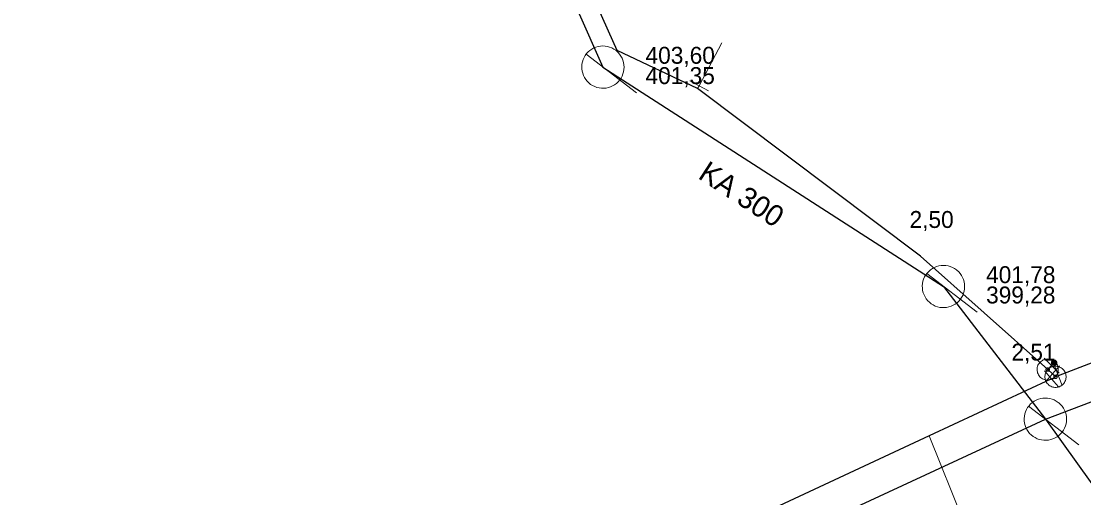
# Model space of a CAD drawing. Extents: x -809028 to -807737, y -990545 to -989489.
# Drawn here: x -808808.6 to -808758.4, y -990016.5 to -989994 of the extents above; entities that cross this region are included whole.
import ezdxf

# ---------------------------------------------------------------- set-up
doc = ezdxf.new("R2010")
doc.units = 0
doc.header["$LTSCALE"] = 0.32
for name, color, linetype, lineweight in [('1', 7, 'Continuous', 13), ('13', 7, 'Continuous', 13), ('14', 7, 'Continuous', 25), ('17', 7, 'Continuous', 25), ('22', 7, 'Continuous', 13), ('34', 7, 'Continuous', 13), ('47', 7, 'Continuous', 13), ('9', 7, 'Continuous', 13)]:
    doc.layers.add(name, color=color, linetype=linetype, lineweight=lineweight)

msp = doc.modelspace()

# ---------------------------------------------------------------- linework, layer by layer
at = {"layer": '13'}
for p, q in [((-808776.569, -989997.009), (-808775.5, -989994.98)), ((-808765.697, -990013.552), (-808761.384, -990024.342))]:
    msp.add_line(p, q, dxfattribs=at)
at = {"layer": '14', "lineweight": 13}
for p, q in [((-808776.64, -989997.14), (-808776.569, -989997.009)), ((-808759.805, -990010.099), (-808759.925, -990010.238)), ((-808760.108, -990010.425), (-808759.925, -990010.238)), ((-808760.108, -990010.425), (-808759.879, -990010.629)), ((-808759.879, -990010.629), (-808759.739, -990010.769)), ((-808759.739, -990010.769), (-808759.931, -990010.868)), ((-808759.609, -990010.719), (-808759.739, -990010.769))]:
    msp.add_line(p, q, dxfattribs=at)
at = {"layer": '14'}
for p, q in [((-808760.219, -990012.77), (-808740.319, -990005.25)), ((-808765.029, -990006.5), (-808760.219, -990012.77)), ((-808777.819, -990020.93), (-808760.219, -990012.77)), ((-808760.219, -990012.77), (-808747.052, -990031.188))]:
    msp.add_line(p, q, dxfattribs=at)
msp.add_lwpolyline([(-808792.603, -989970.2), (-808781.109, -989996.129), (-808765.029, -990006.5)], dxfattribs=at)
at = {"layer": '17'}
for points in [[(-808760.108, -990010.425), (-808766.12, -990005.07), (-808776.64, -989997.14), (-808780.43, -989995.34), (-808791.809, -989969.899), (-808796.949, -989954.139)], [(-808694.569, -989996.689), (-808703.28, -989996.219), (-808703.6, -989996.23), (-808719.27, -989996.739), (-808731.614, -990000.101), (-808735.57, -990001.18), (-808741.52, -990003.39), (-808746.23, -990005.12), (-808756.949, -990009.69), (-808759.609, -990010.719)], [(-808759.931, -990010.868), (-808759.967, -990010.886), (-808765.697, -990013.552), (-808773.489, -990017.19), (-808786.66, -990022.489), (-808787.14, -990022.68), (-808797.739, -990026.92), (-808808.079, -990031.21), (-808813.62, -990033.649), (-808816.68, -990034.879), (-808826.25, -990038.68), (-808833.949, -990042.01), (-808853.449, -990050.44), (-808861.41, -990053.69), (-808874.829, -990059.1), (-808884.109, -990063.09), (-808885.989, -990063.91)]]:
    msp.add_lwpolyline(points, dxfattribs=at)
at = {"layer": '22'}
for p, q in [((-808779.52, -989997.344), (-808781.902, -989995.521)), ((-808763.44, -990007.715), (-808765.822, -990005.892)), ((-808758.63, -990013.985), (-808761.012, -990012.162))]:
    msp.add_line(p, q, dxfattribs=at)
for points in [[(-808780.5, -989995.335), (-808780.59, -989995.273), (-808780.687, -989995.222), (-808780.79, -989995.181), (-808780.894, -989995.152), (-808781.003, -989995.134), (-808781.112, -989995.129), (-808781.222, -989995.135), (-808781.329, -989995.154), (-808781.435, -989995.184), (-808781.536, -989995.225), (-808781.632, -989995.277), (-808781.722, -989995.34), (-808781.805, -989995.412), (-808781.879, -989995.492), (-808781.944, -989995.581), (-808781.999, -989995.675), (-808782.044, -989995.775), (-808782.077, -989995.88), (-808782.098, -989995.987), (-808782.108, -989996.095), (-808782.105, -989996.206), (-808782.091, -989996.314), (-808782.064, -989996.421), (-808782.027, -989996.523), (-808781.979, -989996.621), (-808781.919, -989996.713), (-808781.85, -989996.799), (-808781.773, -989996.876), (-808781.687, -989996.944), (-808781.594, -989997.002), (-808781.496, -989997.051), (-808781.393, -989997.087), (-808781.287, -989997.113), (-808781.178, -989997.127), (-808781.068, -989997.128), (-808780.96, -989997.118), (-808780.852, -989997.096), (-808780.748, -989997.062), (-808780.648, -989997.017), (-808780.554, -989996.961), (-808780.466, -989996.896), (-808780.386, -989996.821), (-808780.315, -989996.737), (-808780.253, -989996.647), (-808780.202, -989996.55), (-808780.161, -989996.449), (-808780.132, -989996.344), (-808780.114, -989996.235), (-808780.108, -989996.126), (-808780.114, -989996.017), (-808780.132, -989995.909), (-808780.163, -989995.803), (-808780.203, -989995.702), (-808780.256, -989995.606), (-808780.318, -989995.516), (-808780.39, -989995.433), (-808780.471, -989995.359)], [(-808764.42, -990005.706), (-808764.51, -990005.644), (-808764.607, -990005.593), (-808764.71, -990005.552), (-808764.814, -990005.523), (-808764.923, -990005.505), (-808765.032, -990005.5), (-808765.142, -990005.506), (-808765.249, -990005.525), (-808765.355, -990005.555), (-808765.456, -990005.596), (-808765.552, -990005.648), (-808765.642, -990005.711), (-808765.725, -990005.783), (-808765.799, -990005.863), (-808765.864, -990005.952), (-808765.919, -990006.046), (-808765.964, -990006.146), (-808765.997, -990006.251), (-808766.018, -990006.358), (-808766.028, -990006.466), (-808766.025, -990006.577), (-808766.011, -990006.685), (-808765.984, -990006.792), (-808765.947, -990006.894), (-808765.899, -990006.992), (-808765.839, -990007.084), (-808765.77, -990007.17), (-808765.693, -990007.247), (-808765.607, -990007.315), (-808765.514, -990007.373), (-808765.416, -990007.422), (-808765.313, -990007.458), (-808765.207, -990007.484), (-808765.098, -990007.498), (-808764.988, -990007.499), (-808764.88, -990007.489), (-808764.772, -990007.467), (-808764.668, -990007.433), (-808764.568, -990007.388), (-808764.474, -990007.332), (-808764.386, -990007.267), (-808764.306, -990007.192), (-808764.235, -990007.108), (-808764.173, -990007.018), (-808764.122, -990006.921), (-808764.081, -990006.82), (-808764.052, -990006.715), (-808764.034, -990006.606), (-808764.028, -990006.497), (-808764.034, -990006.388), (-808764.052, -990006.28), (-808764.083, -990006.174), (-808764.123, -990006.073), (-808764.176, -990005.977), (-808764.238, -990005.887), (-808764.31, -990005.804), (-808764.391, -990005.73)], [(-808759.61, -990011.976), (-808759.7, -990011.914), (-808759.797, -990011.863), (-808759.9, -990011.822), (-808760.004, -990011.793), (-808760.113, -990011.775), (-808760.222, -990011.77), (-808760.332, -990011.776), (-808760.439, -990011.795), (-808760.545, -990011.825), (-808760.646, -990011.866), (-808760.742, -990011.918), (-808760.832, -990011.981), (-808760.915, -990012.053), (-808760.989, -990012.133), (-808761.054, -990012.222), (-808761.109, -990012.316), (-808761.154, -990012.416), (-808761.187, -990012.521), (-808761.208, -990012.628), (-808761.218, -990012.736), (-808761.215, -990012.847), (-808761.201, -990012.955), (-808761.174, -990013.062), (-808761.137, -990013.164), (-808761.089, -990013.262), (-808761.029, -990013.354), (-808760.96, -990013.44), (-808760.883, -990013.517), (-808760.797, -990013.585), (-808760.704, -990013.643), (-808760.606, -990013.692), (-808760.503, -990013.728), (-808760.397, -990013.754), (-808760.288, -990013.768), (-808760.178, -990013.769), (-808760.07, -990013.759), (-808759.962, -990013.737), (-808759.858, -990013.703), (-808759.758, -990013.658), (-808759.664, -990013.602), (-808759.576, -990013.537), (-808759.496, -990013.462), (-808759.425, -990013.378), (-808759.363, -990013.288), (-808759.312, -990013.191), (-808759.271, -990013.09), (-808759.242, -990012.985), (-808759.224, -990012.876), (-808759.218, -990012.767), (-808759.224, -990012.658), (-808759.242, -990012.55), (-808759.273, -990012.444), (-808759.313, -990012.343), (-808759.366, -990012.247), (-808759.428, -990012.157), (-808759.5, -990012.074), (-808759.581, -990012)]]:
    msp.add_lwpolyline(points, close=True, dxfattribs=at)
at = {"layer": '34'}
for p, q in [((-808777.009, -989996.772), (-808776.129, -989997.246)), ((-808760.281, -990009.887), (-808759.568, -990010.589)), ((-808760.258, -990010.49), (-808759.603, -990011.246)), ((-808759.546, -990010.255), (-808760.212, -990011.001)), ((-808759.79, -990010.252), (-808759.428, -990011.185))]:
    msp.add_line(p, q, dxfattribs=at)
at = {"layer": '47'}
for points in [[(-808759.734, -990010.757), (-808759.702, -990010.716), (-808759.673, -990010.672), (-808759.65, -990010.626), (-808759.631, -990010.577), (-808759.618, -990010.526), (-808759.61, -990010.474), (-808759.608, -990010.422), (-808759.611, -990010.37), (-808759.619, -990010.318), (-808759.633, -990010.268), (-808759.652, -990010.218), (-808759.677, -990010.172), (-808759.705, -990010.129), (-808759.738, -990010.088), (-808759.775, -990010.051), (-808759.816, -990010.019), (-808759.86, -990009.99), (-808759.907, -990009.967), (-808759.955, -990009.948), (-808760.006, -990009.935), (-808760.058, -990009.927), (-808760.111, -990009.925), (-808760.163, -990009.928), (-808760.214, -990009.936), (-808760.264, -990009.95), (-808760.314, -990009.969), (-808760.36, -990009.993), (-808760.403, -990010.022), (-808760.444, -990010.055), (-808760.481, -990010.092), (-808760.513, -990010.133), (-808760.542, -990010.177), (-808760.566, -990010.224), (-808760.584, -990010.272), (-808760.597, -990010.323), (-808760.605, -990010.375), (-808760.608, -990010.427), (-808760.605, -990010.479), (-808760.596, -990010.531), (-808760.582, -990010.581), (-808760.563, -990010.631), (-808760.54, -990010.677), (-808760.51, -990010.72), (-808760.477, -990010.761), (-808760.44, -990010.798), (-808760.399, -990010.83), (-808760.355, -990010.859), (-808760.309, -990010.882), (-808760.26, -990010.901), (-808760.209, -990010.914), (-808760.157, -990010.922), (-808760.106, -990010.924), (-808760.053, -990010.921), (-808760.001, -990010.913), (-808759.951, -990010.899), (-808759.901, -990010.88), (-808759.856, -990010.856), (-808759.812, -990010.827), (-808759.771, -990010.794)], [(-808759.384, -990011.121), (-808759.349, -990011.082), (-808759.318, -990011.039), (-808759.293, -990010.994), (-808759.271, -990010.946), (-808759.255, -990010.896), (-808759.245, -990010.845), (-808759.24, -990010.793), (-808759.24, -990010.741), (-808759.245, -990010.689), (-808759.256, -990010.637), (-808759.272, -990010.587), (-808759.295, -990010.54), (-808759.32, -990010.495), (-808759.351, -990010.452), (-808759.386, -990010.414), (-808759.425, -990010.379), (-808759.468, -990010.348), (-808759.514, -990010.322), (-808759.561, -990010.301), (-808759.611, -990010.285), (-808759.662, -990010.275), (-808759.715, -990010.269), (-808759.767, -990010.269), (-808759.819, -990010.275), (-808759.87, -990010.286), (-808759.92, -990010.302), (-808759.968, -990010.324), (-808760.012, -990010.35), (-808760.055, -990010.381), (-808760.093, -990010.416), (-808760.128, -990010.455), (-808760.159, -990010.498), (-808760.185, -990010.543), (-808760.206, -990010.591), (-808760.222, -990010.641), (-808760.233, -990010.692), (-808760.239, -990010.744), (-808760.238, -990010.796), (-808760.232, -990010.849), (-808760.221, -990010.9), (-808760.205, -990010.95), (-808760.184, -990010.997), (-808760.157, -990011.042), (-808760.126, -990011.085), (-808760.091, -990011.123), (-808760.052, -990011.158), (-808760.009, -990011.189), (-808759.965, -990011.215), (-808759.916, -990011.236), (-808759.866, -990011.252), (-808759.815, -990011.263), (-808759.764, -990011.268), (-808759.711, -990011.268), (-808759.659, -990011.262), (-808759.607, -990011.251), (-808759.557, -990011.235), (-808759.511, -990011.213), (-808759.465, -990011.187), (-808759.422, -990011.156)], [(-808760.046, -990010.479), (-808760.04, -990010.472), (-808760.036, -990010.465), (-808760.033, -990010.458), (-808760.03, -990010.45), (-808760.027, -990010.441), (-808760.026, -990010.433), (-808760.025, -990010.424), (-808760.026, -990010.416), (-808760.028, -990010.407), (-808760.03, -990010.399), (-808760.033, -990010.39), (-808760.037, -990010.383), (-808760.042, -990010.376), (-808760.046, -990010.369), (-808760.053, -990010.363), (-808760.06, -990010.357), (-808760.067, -990010.353), (-808760.074, -990010.35), (-808760.082, -990010.347), (-808760.091, -990010.344), (-808760.099, -990010.343), (-808760.108, -990010.342), (-808760.116, -990010.343), (-808760.126, -990010.344), (-808760.133, -990010.347), (-808760.142, -990010.35), (-808760.149, -990010.354), (-808760.156, -990010.359), (-808760.163, -990010.363), (-808760.169, -990010.37), (-808760.175, -990010.377), (-808760.179, -990010.384), (-808760.182, -990010.391), (-808760.185, -990010.399), (-808760.188, -990010.408), (-808760.189, -990010.416), (-808760.19, -990010.425), (-808760.189, -990010.433), (-808760.188, -990010.443), (-808760.185, -990010.45), (-808760.182, -990010.459), (-808760.178, -990010.466), (-808760.173, -990010.473), (-808760.169, -990010.48), (-808760.162, -990010.486), (-808760.155, -990010.492), (-808760.148, -990010.496), (-808760.141, -990010.499), (-808760.133, -990010.502), (-808760.124, -990010.505), (-808760.116, -990010.506), (-808760.107, -990010.507), (-808760.099, -990010.506), (-808760.09, -990010.504), (-808760.082, -990010.502), (-808760.073, -990010.499), (-808760.066, -990010.495), (-808760.059, -990010.49), (-808760.052, -990010.486)], [(-808759.68, -990010.826), (-808759.674, -990010.82), (-808759.67, -990010.813), (-808759.666, -990010.806), (-808759.662, -990010.798), (-808759.659, -990010.789), (-808759.658, -990010.781), (-808759.656, -990010.772), (-808759.656, -990010.764), (-808759.658, -990010.755), (-808759.659, -990010.747), (-808759.662, -990010.739), (-808759.666, -990010.731), (-808759.67, -990010.724), (-808759.674, -990010.717), (-808759.681, -990010.71), (-808759.687, -990010.704), (-808759.694, -990010.7), (-808759.701, -990010.696), (-808759.709, -990010.692), (-808759.718, -990010.689), (-808759.726, -990010.688), (-808759.735, -990010.686), (-808759.743, -990010.686), (-808759.752, -990010.687), (-808759.76, -990010.689), (-808759.768, -990010.692), (-808759.776, -990010.696), (-808759.783, -990010.7), (-808759.79, -990010.704), (-808759.797, -990010.711), (-808759.803, -990010.717), (-808759.807, -990010.724), (-808759.811, -990010.731), (-808759.815, -990010.739), (-808759.818, -990010.748), (-808759.82, -990010.755), (-808759.821, -990010.765), (-808759.821, -990010.773), (-808759.82, -990010.782), (-808759.818, -990010.79), (-808759.815, -990010.798), (-808759.811, -990010.806), (-808759.807, -990010.813), (-808759.803, -990010.82), (-808759.796, -990010.827), (-808759.79, -990010.833), (-808759.783, -990010.837), (-808759.776, -990010.841), (-808759.768, -990010.845), (-808759.759, -990010.848), (-808759.752, -990010.85), (-808759.742, -990010.851), (-808759.734, -990010.851), (-808759.725, -990010.849), (-808759.717, -990010.848), (-808759.709, -990010.845), (-808759.701, -990010.841), (-808759.694, -990010.837), (-808759.687, -990010.833)]]:
    msp.add_lwpolyline(points, close=True, dxfattribs=at)
at = {"layer": '9'}
for points in [[(-808759.931, -990010.099), (-808759.931, -990010.112), (-808759.929, -990010.125), (-808759.926, -990010.138), (-808759.921, -990010.15), (-808759.915, -990010.162), (-808759.908, -990010.173), (-808759.9, -990010.183), (-808759.89, -990010.193), (-808759.88, -990010.201), (-808759.869, -990010.208), (-808759.857, -990010.214), (-808759.845, -990010.219), (-808759.832, -990010.222), (-808759.819, -990010.224), (-808759.806, -990010.226), (-808759.793, -990010.225), (-808759.78, -990010.223), (-808759.767, -990010.22), (-808759.755, -990010.215), (-808759.743, -990010.209), (-808759.732, -990010.202), (-808759.722, -990010.194), (-808759.712, -990010.184), (-808759.704, -990010.174), (-808759.697, -990010.163), (-808759.691, -990010.151), (-808759.686, -990010.139), (-808759.683, -990010.126), (-808759.681, -990010.113), (-808759.679, -990010.1), (-808759.68, -990010.087), (-808759.682, -990010.074), (-808759.685, -990010.061), (-808759.69, -990010.049), (-808759.696, -990010.037), (-808759.703, -990010.026), (-808759.711, -990010.016), (-808759.721, -990010.006), (-808759.731, -990009.998), (-808759.742, -990009.991), (-808759.754, -990009.985), (-808759.766, -990009.98), (-808759.779, -990009.977), (-808759.792, -990009.975), (-808759.805, -990009.974), (-808759.818, -990009.974), (-808759.831, -990009.976), (-808759.844, -990009.979), (-808759.856, -990009.984), (-808759.868, -990009.99), (-808759.879, -990009.997), (-808759.889, -990010.005), (-808759.899, -990010.015), (-808759.907, -990010.025), (-808759.914, -990010.036), (-808759.92, -990010.048), (-808759.925, -990010.06), (-808759.928, -990010.073), (-808759.93, -990010.086)], [(-808759.911, -990010.099), (-808759.912, -990010.11), (-808759.91, -990010.121), (-808759.907, -990010.132), (-808759.903, -990010.142), (-808759.898, -990010.152), (-808759.892, -990010.161), (-808759.885, -990010.17), (-808759.877, -990010.178), (-808759.868, -990010.185), (-808759.859, -990010.191), (-808759.849, -990010.196), (-808759.839, -990010.2), (-808759.828, -990010.203), (-808759.817, -990010.206), (-808759.806, -990010.206), (-808759.795, -990010.206), (-808759.784, -990010.204), (-808759.773, -990010.201), (-808759.763, -990010.197), (-808759.753, -990010.192), (-808759.744, -990010.186), (-808759.735, -990010.179), (-808759.727, -990010.171), (-808759.72, -990010.162), (-808759.714, -990010.153), (-808759.709, -990010.143), (-808759.705, -990010.133), (-808759.702, -990010.122), (-808759.7, -990010.111), (-808759.699, -990010.1), (-808759.699, -990010.089), (-808759.701, -990010.078), (-808759.704, -990010.067), (-808759.708, -990010.057), (-808759.713, -990010.047), (-808759.719, -990010.038), (-808759.726, -990010.029), (-808759.734, -990010.021), (-808759.743, -990010.014), (-808759.752, -990010.008), (-808759.762, -990010.003), (-808759.772, -990009.999), (-808759.783, -990009.996), (-808759.794, -990009.994), (-808759.805, -990009.994), (-808759.816, -990009.993), (-808759.827, -990009.995), (-808759.838, -990009.998), (-808759.848, -990010.002), (-808759.858, -990010.007), (-808759.867, -990010.013), (-808759.876, -990010.02), (-808759.884, -990010.028), (-808759.891, -990010.037), (-808759.897, -990010.046), (-808759.902, -990010.056), (-808759.906, -990010.066), (-808759.909, -990010.077), (-808759.911, -990010.088)], [(-808759.892, -990010.099), (-808759.892, -990010.108), (-808759.891, -990010.117), (-808759.888, -990010.126), (-808759.885, -990010.134), (-808759.881, -990010.142), (-808759.876, -990010.15), (-808759.87, -990010.157), (-808759.864, -990010.163), (-808759.857, -990010.169), (-808759.849, -990010.174), (-808759.841, -990010.178), (-808759.833, -990010.181), (-808759.824, -990010.184), (-808759.815, -990010.185), (-808759.806, -990010.187), (-808759.797, -990010.186), (-808759.788, -990010.185), (-808759.779, -990010.182), (-808759.771, -990010.179), (-808759.763, -990010.175), (-808759.755, -990010.17), (-808759.748, -990010.164), (-808759.742, -990010.158), (-808759.736, -990010.151), (-808759.731, -990010.143), (-808759.727, -990010.135), (-808759.724, -990010.127), (-808759.721, -990010.118), (-808759.72, -990010.109), (-808759.718, -990010.1), (-808759.719, -990010.091), (-808759.72, -990010.082), (-808759.723, -990010.073), (-808759.726, -990010.065), (-808759.73, -990010.057), (-808759.735, -990010.049), (-808759.741, -990010.042), (-808759.747, -990010.036), (-808759.754, -990010.03), (-808759.762, -990010.025), (-808759.77, -990010.021), (-808759.778, -990010.018), (-808759.787, -990010.015), (-808759.796, -990010.014), (-808759.805, -990010.013), (-808759.814, -990010.013), (-808759.823, -990010.014), (-808759.832, -990010.017), (-808759.84, -990010.02), (-808759.848, -990010.024), (-808759.856, -990010.029), (-808759.863, -990010.035), (-808759.869, -990010.041), (-808759.875, -990010.048), (-808759.88, -990010.056), (-808759.884, -990010.064), (-808759.887, -990010.072), (-808759.89, -990010.081), (-808759.891, -990010.09)], [(-808759.872, -990010.099), (-808759.872, -990010.106), (-808759.871, -990010.113), (-808759.87, -990010.12), (-808759.867, -990010.126), (-808759.864, -990010.132), (-808759.86, -990010.138), (-808759.856, -990010.144), (-808759.851, -990010.149), (-808759.845, -990010.153), (-808759.839, -990010.157), (-808759.833, -990010.16), (-808759.827, -990010.163), (-808759.82, -990010.164), (-808759.813, -990010.167), (-808759.806, -990010.167), (-808759.799, -990010.167), (-808759.792, -990010.165), (-808759.785, -990010.164), (-808759.779, -990010.161), (-808759.772, -990010.158), (-808759.767, -990010.154), (-808759.761, -990010.15), (-808759.756, -990010.145), (-808759.752, -990010.139), (-808759.748, -990010.133), (-808759.745, -990010.127), (-808759.742, -990010.121), (-808759.74, -990010.114), (-808759.739, -990010.107), (-808759.738, -990010.1), (-808759.738, -990010.093), (-808759.739, -990010.086), (-808759.741, -990010.079), (-808759.744, -990010.073), (-808759.747, -990010.066), (-808759.751, -990010.061), (-808759.755, -990010.055), (-808759.76, -990010.05), (-808759.766, -990010.046), (-808759.771, -990010.042), (-808759.778, -990010.039), (-808759.784, -990010.036), (-808759.791, -990010.034), (-808759.798, -990010.033), (-808759.805, -990010.033), (-808759.812, -990010.033), (-808759.819, -990010.033), (-808759.826, -990010.035), (-808759.832, -990010.038), (-808759.838, -990010.041), (-808759.844, -990010.045), (-808759.85, -990010.049), (-808759.855, -990010.054), (-808759.859, -990010.06), (-808759.863, -990010.065), (-808759.866, -990010.072), (-808759.869, -990010.078), (-808759.87, -990010.085), (-808759.872, -990010.092)], [(-808759.852, -990010.099), (-808759.852, -990010.104), (-808759.852, -990010.109), (-808759.851, -990010.114), (-808759.849, -990010.118), (-808759.847, -990010.123), (-808759.844, -990010.127), (-808759.841, -990010.13), (-808759.837, -990010.134), (-808759.834, -990010.137), (-808759.83, -990010.14), (-808759.825, -990010.142), (-808759.821, -990010.144), (-808759.816, -990010.145), (-808759.811, -990010.147), (-808759.806, -990010.147), (-808759.801, -990010.147), (-808759.796, -990010.146), (-808759.791, -990010.145), (-808759.787, -990010.143), (-808759.782, -990010.141), (-808759.778, -990010.138), (-808759.774, -990010.135), (-808759.771, -990010.131), (-808759.768, -990010.128), (-808759.765, -990010.124), (-808759.763, -990010.119), (-808759.761, -990010.115), (-808759.76, -990010.11), (-808759.759, -990010.105), (-808759.758, -990010.1), (-808759.758, -990010.095), (-808759.759, -990010.09), (-808759.76, -990010.085), (-808759.762, -990010.081), (-808759.764, -990010.076), (-808759.767, -990010.072), (-808759.77, -990010.068), (-808759.773, -990010.065), (-808759.777, -990010.062), (-808759.781, -990010.059), (-808759.786, -990010.057), (-808759.79, -990010.055), (-808759.795, -990010.054), (-808759.8, -990010.053), (-808759.805, -990010.053), (-808759.81, -990010.053), (-808759.815, -990010.054), (-808759.82, -990010.054), (-808759.824, -990010.056), (-808759.829, -990010.058), (-808759.833, -990010.061), (-808759.836, -990010.064), (-808759.84, -990010.067), (-808759.843, -990010.071), (-808759.846, -990010.075), (-808759.848, -990010.08), (-808759.85, -990010.084), (-808759.851, -990010.089), (-808759.852, -990010.094)], [(-808759.832, -990010.099), (-808759.832, -990010.102), (-808759.833, -990010.105), (-808759.832, -990010.107), (-808759.831, -990010.11), (-808759.83, -990010.113), (-808759.828, -990010.115), (-808759.826, -990010.117), (-808759.824, -990010.119), (-808759.822, -990010.121), (-808759.82, -990010.123), (-808759.817, -990010.125), (-808759.814, -990010.126), (-808759.812, -990010.126), (-808759.809, -990010.127), (-808759.806, -990010.127), (-808759.803, -990010.127), (-808759.8, -990010.127), (-808759.797, -990010.126), (-808759.795, -990010.125), (-808759.792, -990010.124), (-808759.79, -990010.122), (-808759.787, -990010.12), (-808759.785, -990010.118), (-808759.784, -990010.116), (-808759.782, -990010.114), (-808759.781, -990010.111), (-808759.779, -990010.108), (-808759.779, -990010.106), (-808759.778, -990010.103), (-808759.777, -990010.1), (-808759.778, -990010.097), (-808759.778, -990010.094), (-808759.779, -990010.091), (-808759.78, -990010.089), (-808759.781, -990010.086), (-808759.783, -990010.084), (-808759.784, -990010.081), (-808759.786, -990010.079), (-808759.789, -990010.078), (-808759.791, -990010.076), (-808759.794, -990010.075), (-808759.796, -990010.074), (-808759.799, -990010.073), (-808759.802, -990010.073), (-808759.805, -990010.072), (-808759.808, -990010.073), (-808759.811, -990010.072), (-808759.813, -990010.074), (-808759.816, -990010.074), (-808759.819, -990010.075), (-808759.821, -990010.077), (-808759.823, -990010.078), (-808759.825, -990010.08), (-808759.827, -990010.083), (-808759.829, -990010.085), (-808759.83, -990010.088), (-808759.831, -990010.09), (-808759.832, -990010.093), (-808759.832, -990010.096)], [(-808759.813, -990010.099), (-808759.813, -990010.101), (-808759.813, -990010.101), (-808759.812, -990010.101), (-808759.812, -990010.103), (-808759.813, -990010.104), (-808759.811, -990010.104), (-808759.811, -990010.104), (-808759.811, -990010.106), (-808759.811, -990010.106), (-808759.81, -990010.107), (-808759.808, -990010.107), (-808759.808, -990010.107), (-808759.808, -990010.108), (-808759.806, -990010.108), (-808759.806, -990010.108), (-808759.805, -990010.108), (-808759.804, -990010.108), (-808759.804, -990010.107), (-808759.803, -990010.107), (-808759.801, -990010.107), (-808759.801, -990010.106), (-808759.801, -990010.106), (-808759.8, -990010.105), (-808759.8, -990010.105), (-808759.798, -990010.104), (-808759.798, -990010.103), (-808759.797, -990010.102), (-808759.797, -990010.102), (-808759.797, -990010.101), (-808759.797, -990010.1), (-808759.797, -990010.099), (-808759.797, -990010.098), (-808759.797, -990010.098), (-808759.798, -990010.097), (-808759.798, -990010.096), (-808759.799, -990010.095), (-808759.799, -990010.095), (-808759.8, -990010.094), (-808759.8, -990010.094), (-808759.801, -990010.093), (-808759.802, -990010.093), (-808759.803, -990010.092), (-808759.803, -990010.092), (-808759.804, -990010.092), (-808759.805, -990010.092), (-808759.806, -990010.092), (-808759.807, -990010.092), (-808759.807, -990010.092), (-808759.808, -990010.093), (-808759.809, -990010.092), (-808759.81, -990010.094), (-808759.81, -990010.094), (-808759.811, -990010.094), (-808759.811, -990010.094), (-808759.812, -990010.096), (-808759.812, -990010.097), (-808759.812, -990010.098), (-808759.813, -990010.098), (-808759.813, -990010.099)]]:
    msp.add_lwpolyline(points, close=True, dxfattribs=at)

# ---------------------------------------------------------------- texts
at = {"layer": '1'}
msp.add_text('KA 300', height=1, rotation=327, dxfattribs=at).set_placement((-808776.666, -990001.357))
for s, p in [('2,50', (-808766.629, -990003.731)), ('2,51', (-808761.819, -990010.001))]:
    msp.add_text(s, height=0.8, dxfattribs=at).set_placement(p)
at = {"layer": '14'}
for s, p in [('403,60', (-808779.095, -989995.97)), ('401,35', (-808779.095, -989996.93)), ('401,78', (-808763.015, -990006.34)), ('399,28', (-808763.015, -990007.3))]:
    msp.add_text(s, height=0.8, dxfattribs=at).set_placement(p)

doc.saveas('drawing.dxf')
